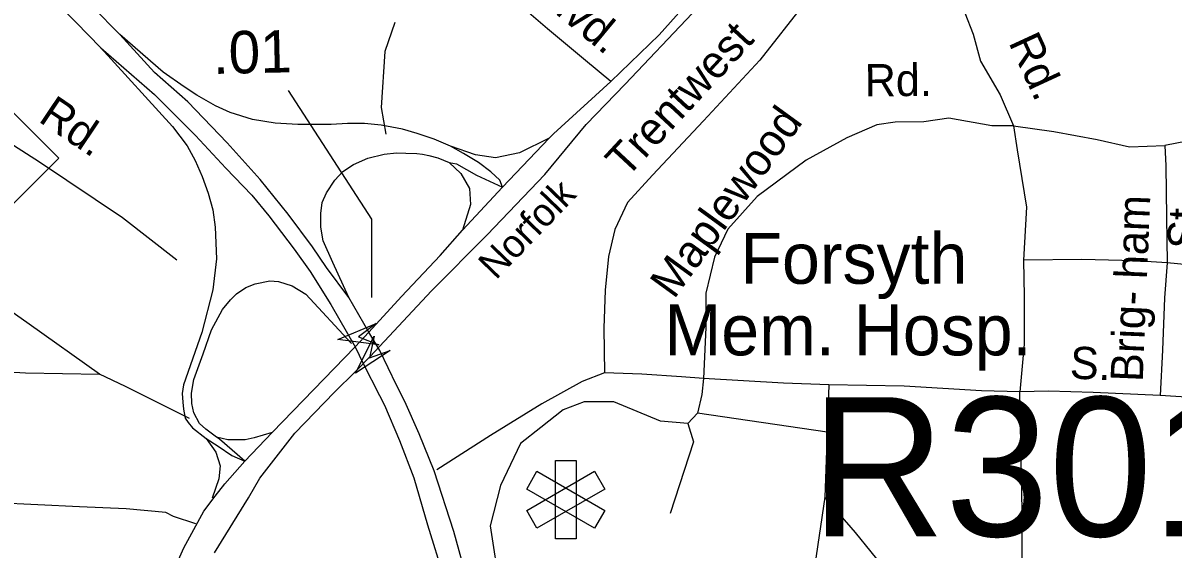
# Model space of a CAD drawing. Extents: x 1547597 to 1699558, y 810033 to 920809.
# Drawn here: x 1614630 to 1618018, y 849367 to 850918 of the extents above; entities that cross this region are included whole.
import ezdxf

# ---------------------------------------------------------------- set-up
doc = ezdxf.new("R2010")
doc.units = 0
for name, color, linetype in [('Exist Cultural Hospital CELL', 7, 'Continuous'), ('Exist Cultural Hospital Label', 7, 'Continuous'), ('Exist Hydrographic Lake Shore', 7, 'Continuous'), ('Exist Railroad Mainline', 7, 'Continuous'), ('Exist Railroad Mainline Label', 7, 'Continuous'), ('Exist Road Non-System Type 51', 7, 'Continuous'), ('Exist Road Non-System Type 51 Label', 7, 'Continuous'), ('Exist Road Primary Interstate Ramp 1 Lane Attributed', 7, 'Continuous'), ('Exist Road Primary NC Divided Attributed', 7, 'Continuous'), ('Exist Road Primary NC Shield CELL', 7, 'Continuous'), ('Exist Road Primary US Divided Attributed', 7, 'Continuous'), ('Exist Road Primary US Mileage Hundredths English Label', 7, 'Continuous'), ('Exist Road Primary US Structure RailRoad Attributed CELL', 7, 'Continuous'), ('Exist Road Primary US Structure RailRoad Number Label', 7, 'Continuous'), ('Exist Road Primary US UnDivided 4 Lane Attributed', 7, 'Continuous'), ('Exist Road Secondary Structure Standard Bridge Attributed CELL', 7, 'Continuous')]:
    doc.layers.add(name, color=color, linetype=linetype)

msp = doc.modelspace()

# ---------------------------------------------------------------- linework, layer by layer
at = {"layer": 'Exist Cultural Hospital CELL'}
for points in [[(1616259.8, 849397.3), (1616199, 849397.3), (1616199, 849628.3), (1616259.8, 849628.3)], [(1616144.6, 849428.8), (1616114.2, 849481.4), (1616314.3, 849596.9), (1616344.7, 849544.2)], [(1616344.7, 849481.4), (1616314.3, 849428.8), (1616114.2, 849544.2), (1616144.6, 849596.9)]]:
    msp.add_lwpolyline(points, close=True, dxfattribs=at)
at = {"layer": 'Exist Hydrographic Lake Shore'}
msp.add_lwpolyline([(1615725.8, 850919.7), (1615696.1, 850834.5), (1615685.7, 850668.8), (1615699.6, 850590.2)], dxfattribs=at)
at = {"layer": 'Exist Railroad Mainline'}
msp.add_lwpolyline([(1615194.6, 849356.4), (1615294.5, 849518.3), (1615327.8, 849575.8), (1615430.7, 849709.2), (1615548.2, 849829.5), (1615609.9, 849890.8), (1615653.4, 849934.7), (1615834.1, 850128.2), (1615997.6, 850293.6), (1616167.7, 850471.5), (1616289.6, 850618.8), (1616404.7, 850737.7), (1616601.9, 850946.8), (1616772, 851126.6), (1616950.8, 851331.7), (1617154, 851515.9), (1617289.5, 851633.6), (1617455.8, 851767.1), (1617584.5, 851890.8), (1617754, 852030.4), (1617957.9, 852185.8), (1618129.4, 852325.6)], dxfattribs=at)
at = {"layer": 'Exist Road Non-System Type 51'}
msp.add_line((1617651.4, 849832.4), (1617567.6, 849830.4), dxfattribs=at)
for points in [[(1617332.8, 851300), (1617278.4, 851284.8), (1617231.9, 851258.4), (1617152.7, 851183.7), (1616934, 850977.8), (1616801.5, 850809.2), (1616634.8, 850629.7), (1616484.7, 850470.1), (1616411.4, 850389.3), (1616374.4, 850309.8), (1616355.1, 850230.2), (1616345.5, 850130.5), (1616341.9, 850018.5), (1616343.8, 849886.6)], [(1616362.6, 850746.3), (1616287.6, 850807.5), (1616175.1, 850901), (1616086.4, 850978.2)], [(1617404.8, 850948.8), (1617429.6, 850885.4), (1617451.6, 850805.5), (1617509.4, 850706.3), (1617548.1, 850614.8)], [(1614289.6, 850789.6), (1614499.9, 850622.6), (1614679.1, 850508.9), (1614923.7, 850344.4), (1615083.8, 850219.7)], [(1617548.1, 850614.8), (1617484.6, 850615.4), (1617358, 850637.4), (1617284.2, 850626.7), (1617200.1, 850626), (1617146, 850618.1), (1617057.9, 850579.5), (1616937.2, 850513.8), (1616792.8, 850406.4), (1616706.6, 850310.3), (1616667.9, 850228.1), (1616641.8, 850121.3), (1616641.8, 850020.1), (1616634.7, 849870.6)], [(1617548.1, 850614.8), (1617559.1, 850544.6), (1617586.5, 850375.7), (1617578.3, 850218.6)], [(1617548.1, 850614.8), (1617667.3, 850598.4), (1617794.9, 850574.4), (1617890.3, 850553), (1617994.5, 850557.3)], [(1618505.9, 850574.2), (1618358.2, 850577.3), (1618184.6, 850588.5), (1618090.5, 850576), (1617994.5, 850557.3)], [(1617994.5, 850557.3), (1617997.4, 850497.4), (1617999.2, 850345.5), (1618001.1, 850211.6)], [(1614855.5, 849882.8), (1614648.3, 850030.5), (1614439.2, 850178.2), (1614260.7, 850307.5), (1614072.1, 850427.3)], [(1617578.3, 850218.6), (1617579.7, 850111.6), (1617579.7, 849971.7), (1617567.6, 849830.4)], [(1618001.1, 850211.6), (1617907.3, 850216.9), (1617749.5, 850221.3), (1617578.3, 850218.6)], [(1618001.1, 850211.6), (1617993.5, 850107.7), (1617987.2, 849953.9), (1617981.1, 849820)], [(1618490.8, 850182.1), (1618382.3, 850188.2), (1618267.9, 850190.5), (1618143, 850197.7), (1618001.1, 850211.6)], [(1613923, 849913.3), (1614108.9, 849919.9), (1614398.5, 849901), (1614637.9, 849886.4), (1614855.5, 849882.8)], [(1616343.8, 849886.6), (1616277.6, 849861.7), (1616158.6, 849795.5), (1616007.4, 849701.7), (1615849.1, 849600.7)], [(1616634.7, 849870.6), (1616570.7, 849875.4), (1616453.8, 849883), (1616343.8, 849886.6)], [(1615120.6, 849752.5), (1614932.6, 849847), (1614855.5, 849882.8)], [(1616634.7, 849870.6), (1616629.8, 849823), (1616617.9, 849768.4)], [(1617004.4, 849851.5), (1616870.9, 849856.7), (1616634.7, 849870.6)], [(1617004.4, 849851.5), (1616999.7, 849711.5)], [(1617567.6, 849830.4), (1617453.9, 849834.1), (1617226.5, 849847.3), (1617004.4, 849851.5)], [(1617438, 848892.3), (1617543.5, 849184.9), (1617573.7, 849296.5), (1617573.7, 849480.5), (1617567.6, 849830.4)], [(1617981.1, 849820), (1617783.6, 849829), (1617651.4, 849832.4)], [(1618481.8, 849799.1), (1618364.6, 849802.4), (1618150.8, 849809.5), (1617981.1, 849820)], [(1616589.5, 849737.6), (1616508.9, 849744.7), (1616371.4, 849801.7), (1616283.6, 849801.7), (1616222, 849777.9), (1616155.6, 849725.7), (1616096.3, 849678.3), (1616037, 849554.9), (1616006.2, 849436.2), (1616034.7, 849251.1), (1616060.7, 849111.1), (1616108.2, 848945)], [(1616617.9, 849768.4), (1616589.5, 849737.6)], [(1616999.7, 849711.5), (1616617.9, 849768.4)], [(1616589.5, 849737.6), (1616606.1, 849683), (1616537.3, 849471.8)], [(1616999.7, 849711.5), (1616992.6, 849520.2)], [(1615139.8, 849441.5), (1615073.2, 849463.1), (1615051.3, 849474.8), (1614934, 849486.3), (1614796.8, 849491.6), (1614550.7, 849503.9), (1614311.1, 849510.4), (1614061.4, 849514.9), (1613921.6, 849519.5)], [(1616992.6, 849520.2), (1616933.3, 849121.5), (1616926.2, 849050.3)], [(1617161.1, 848986.9), (1617203.6, 849100.2), (1617220.2, 849211.7), (1617175.2, 849301.9), (1617082.7, 849415.8), (1616992.6, 849520.2)]]:
    msp.add_lwpolyline(points, dxfattribs=at)
at = {"layer": 'Exist Road Primary Interstate Ramp 1 Lane Attributed'}
for points in [[(1615889.5, 850554.9), (1615841.9, 850575.8), (1615791.3, 850592.1), (1615748.2, 850605.5), (1615685.7, 850617.4), (1615636.6, 850621.9), (1615586, 850621.9), (1615538.4, 850618.9), (1615440.2, 850618.9), (1615373.3, 850623.4), (1615306.3, 850633.8), (1615240.9, 850654.7), (1615197.7, 850674), (1615142.7, 850705.3), (1615105.5, 850730.6), (1615043, 850773.8), (1614916, 850884)], [(1614859.9, 850845.4), (1615070.8, 850613.2), (1615113.8, 850556.1), (1615137.6, 850512.8), (1615158.3, 850465.6), (1615175.7, 850416.8), (1615189.7, 850367.1), (1615196.3, 850316.6), (1615200.5, 850223.1), (1615189.8, 850132), (1615157.5, 850006.2), (1615102.9, 849851.4), (1615099.6, 849825.6), (1615101.2, 849800.8), (1615102.9, 849780.1), (1615107.8, 849753.6), (1615116.9, 849740.4), (1615129.3, 849724.6), (1615169.8, 849693.2)], [(1616180.3, 850578.5), (1616093.3, 850535.6), (1616021.9, 850520.7), (1615963.9, 850529.6), (1615889.5, 850554.9)], [(1615590.2, 850109.2), (1615543, 850211.8), (1615514.9, 850276), (1615507.5, 850316.6), (1615507.5, 850357.1), (1615511.6, 850389.4), (1615524, 850417.5), (1615548.8, 850454.8), (1615572.5, 850480.2), (1615603.9, 850500.9), (1615646.1, 850520), (1615694.1, 850531.5), (1615730.4, 850535.7), (1615757.7, 850534.9), (1615790.8, 850534), (1615807.4, 850531.5), (1615826.4, 850527.4), (1615852, 850520.8), (1615885.9, 850506.7)], [(1616042.7, 850434.8), (1616035.6, 850455.4), (1616009.1, 850479.4), (1615971.9, 850507.5), (1615928.1, 850533.2), (1615889.5, 850554.9)], [(1615885.9, 850506.7), (1615907.4, 850503.4), (1615966.1, 850469.5), (1616042.7, 850434.8)], [(1615885.9, 850506.7), (1615919.8, 850474.4), (1615945.5, 850430.6), (1615948.8, 850383.4), (1615924.8, 850307.3)], [(1615200, 849697.5), (1615168.6, 849720.4), (1615150.7, 849737.3), (1615133.9, 849768.8), (1615127.6, 849796.2), (1615126.6, 849826.7), (1615133.9, 849867.7), (1615161.2, 849942.7), (1615185.4, 850013.9), (1615218.1, 850073.9), (1615241.2, 850102.5), (1615259.1, 850120.2), (1615286.9, 850138.7), (1615314.6, 850149.3), (1615357.1, 850157.9), (1615382.6, 850155.7), (1615423, 850143), (1615463.4, 850118.5), (1615597.9, 849973.2)], [(1615169.8, 849693.2), (1615198.8, 849652.6), (1615211.2, 849612.9), (1615207.1, 849574.8), (1615187.4, 849517.2)], [(1615169.8, 849693.2), (1615205.4, 849670.8), (1615245.1, 849642.7), (1615283.9, 849626.5)], [(1615364.1, 849711.3), (1615311.4, 849695.4), (1615285.2, 849689.1), (1615233.6, 849689.1), (1615200, 849697.5)], [(1615283.9, 849626.5), (1615209.6, 849691), (1615200, 849697.5)]]:
    msp.add_lwpolyline(points, dxfattribs=at)
at = {"layer": 'Exist Road Primary NC Divided Attributed'}
for points in [[(1614379.4, 851353.8), (1614403.8, 851321.2), (1614487, 851224.7), (1614635.3, 851071), (1614786.3, 850921.2), (1614859.9, 850845.4)], [(1614916, 850884), (1614835.6, 850964.6), (1614669.2, 851135.6), (1614571.7, 851243.6), (1614522.4, 851299.9)], [(1615590.2, 850109.2), (1615524.7, 850197.7), (1615482.8, 850258.1), (1615411.3, 850354.8), (1615329.5, 850457.2), (1615231.9, 850565.5), (1615116.2, 850686.1), (1615017.3, 850772.4), (1614916, 850884)], [(1614859.9, 850845.4), (1615017.3, 850707.7), (1615138.5, 850586.4), (1615228.2, 850490.7), (1615304.9, 850410.3), (1615354.1, 850350.1), (1615428.9, 850251.6), (1615476.3, 850186.1), (1615537.7, 850088.7), (1615609.2, 849963.3)], [(1615649.2, 850007), (1615590.2, 850109.2)], [(1616788.7, 847863.1), (1616611.4, 847967.8), (1616493.8, 848055.9), (1616392.4, 848146.9), (1616330, 848213.4), (1616281.2, 848272.8), (1616239.6, 848344.5), (1616186.7, 848427.7), (1616149.3, 848499), (1616129.2, 848537.6), (1616092.5, 848626.3), (1616059.6, 848717), (1616040.7, 848787.4), (1616028.6, 848848.8), (1616000.6, 848973.3), (1615979.8, 849090.9), (1615941.6, 849265.4), (1615900, 849418.6), (1615841.8, 849597.7), (1615797.1, 849707), (1615755.5, 849802.3), (1615730.2, 849850.4), (1615681.4, 849953.2), (1615649.2, 850007)], [(1615609.2, 849963.3), (1615632, 849914.3), (1615680.3, 849820.1), (1615695, 849791.7), (1615740, 849687.3), (1615781.6, 849577.3), (1615822.5, 849438.3), (1615869.8, 849283.2)]]:
    msp.add_lwpolyline(points, dxfattribs=at)
at = {"layer": 'Exist Road Primary NC Shield CELL'}
msp.add_lwpolyline([(1614069.6, 850520.1), (1614402.6, 850853.1), (1614735.6, 850520.1), (1614402.6, 850187.1)], close=True, dxfattribs=at)
at = {"layer": 'Exist Road Primary US Divided Attributed'}
msp.add_lwpolyline([(1615609.2, 849963.3), (1615649.2, 850007)], dxfattribs=at)
at = {"layer": 'Exist Road Primary US Mileage Hundredths English Label'}
msp.add_lwpolyline([(1615657.6, 850109.4), (1615657.6, 850339.9), (1615412.2, 850719)], dxfattribs=at)
at = {"layer": 'Exist Road Primary US Structure RailRoad Attributed CELL'}
msp.add_lwpolyline([(1615712.3, 849952.4), (1615610.2, 849885.8), (1615665.3, 849994.5), (1615650.9, 849931.2)], close=True, dxfattribs=at)
at = {"layer": 'Exist Road Primary US UnDivided 4 Lane Attributed'}
for points in [[(1616042.7, 850434.8), (1616180.3, 850578.5), (1616193.1, 850591.6), (1616362.6, 850746.3), (1616504.6, 850883.9), (1616779.5, 851191.9), (1617006.7, 851422.1), (1617157.3, 851572.5), (1617295.9, 851689.7), (1617403.2, 851782.2), (1617522.8, 851890.2), (1617672.3, 852007.8), (1617876.6, 852166.8), (1617991.9, 852255.1), (1618145.6, 852382.7)], [(1615649.2, 850007), (1615745.6, 850111.9), (1615859, 850232.4), (1615924.8, 850307.3), (1616042.7, 850434.8)], [(1615033.1, 849211.3), (1615104.2, 849371.2), (1615163.2, 849478.6), (1615196.1, 849523.2), (1615225.3, 849559.9), (1615283.9, 849626.5), (1615364.1, 849711.3), (1615609.2, 849963.3)]]:
    msp.add_lwpolyline(points, dxfattribs=at)
at = {"layer": 'Exist Road Secondary Structure Standard Bridge Attributed CELL'}
msp.add_lwpolyline([(1615679, 849969.9), (1615558, 849985.1), (1615670.3, 850032.4), (1615618.4, 849993.4)], close=True, dxfattribs=at)

# ---------------------------------------------------------------- texts
at = {"layer": 'Exist Cultural Hospital Label'}
for s, p in [('Forsyth', (1616743.8, 850149.5)), ('Mem. Hosp.', (1616520.4, 849938.4))]:
    msp.add_text(s, height=150, dxfattribs=at).set_placement(p)
at = {"layer": 'Exist Railroad Mainline Label'}
msp.add_text('Norfolk', height=82.02, rotation=46.0148, dxfattribs=at).set_placement((1616023.2, 850158.6))
at = {"layer": 'Exist Road Non-System Type 51 Label'}
for s, rotation, p in [('Blvd.', 320.275, (1616130.5, 851002)), ('Trentwest', 47.1158, (1616408.5, 850458.3)), ('Rd.', 294.803, (1617532.6, 850861.5)), ('Rd.', 0.4741, (1617110.5, 850701.9)), ('Rd.', 326.0855, (1614672.3, 850630)), ('Maplewood', 53.9674, (1616548.2, 850101.4)), ('Brig- ham', 87.6455, (1617929.1, 849858.9)), ('St.', 89.7885, (1618098.4, 850252.9)), ('S.', 357.3885, (1617713.2, 849870.4))]:
    msp.add_text(s, height=95, rotation=rotation, dxfattribs=at).set_placement(p)
at = {"layer": 'Exist Road Primary US Mileage Hundredths English Label'}
msp.add_text('.01', height=125, rotation=1.2718, dxfattribs=at).set_placement((1615191, 850768))
at = {"layer": 'Exist Road Primary US Structure RailRoad Number Label'}
msp.add_text('R301', height=410.1, dxfattribs=at).set_placement((1616951.3, 849405))

doc.saveas('drawing.dxf')
